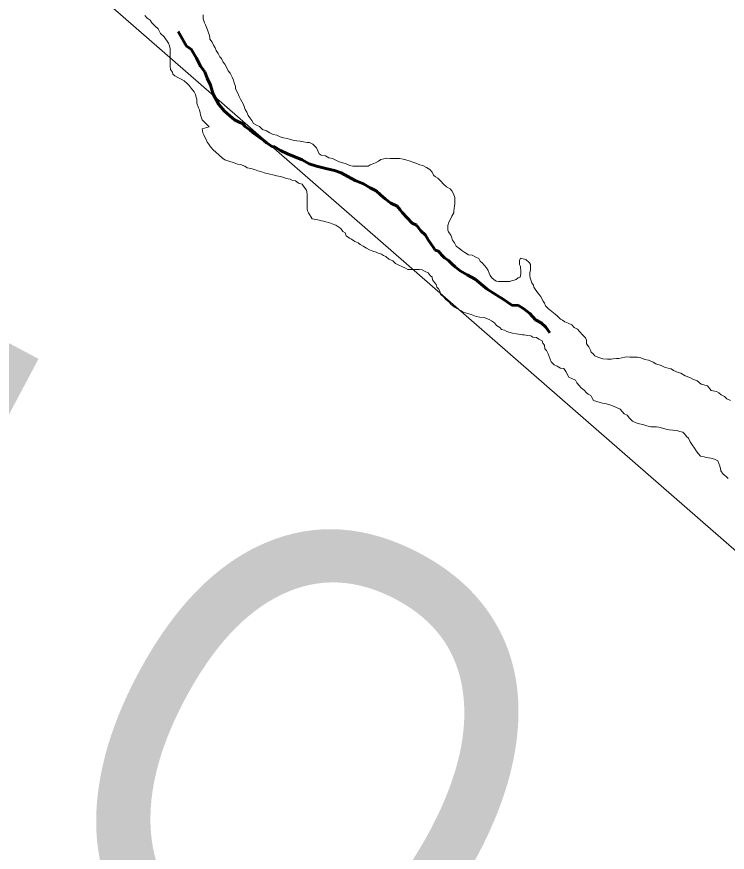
# Model space of a CAD drawing. Extents: x -1643653 to 4543381, y 1624270 to 13878484.
# Drawn here: x 806181 to 806939, y 9013388 to 9014280 of the extents above; entities that cross this region are included whole.
import ezdxf

# ---------------------------------------------------------------- set-up
doc = ezdxf.new("R2010")
doc.units = 0
doc.header["$LTSCALE"] = 200
doc.linetypes.add('LONG_DASH_SHORT_DASH', pattern=[9.9, 6, -1.2, 1.5, -1.2])
doc.layers.add('1', color=7, linetype='Continuous', lineweight=13)
doc.layers.add('49', color=7, linetype='Continuous')

msp = doc.modelspace()

# ---------------------------------------------------------------- linework, layer by layer
at = {"layer": '1'}
for points in [[(814598.3, 9008896), (813758.5, 9010664.1), (812879.6, 9010781.5), (811952.2, 9011648.1), (810858.7, 9011770.6), (810494.2, 9012398.9), (808613.3, 9013370.5), (807126, 9013554.3), (805831.2, 9014683.5)], [(806373, 9014191.5), (806372.3, 9014193.5), (806371.5, 9014196.5), (806370.3, 9014199.5), (806367.1, 9014203.3), (806364.9, 9014206.3), (806362.6, 9014208.3), (806359.4, 9014211.1), (806356.4, 9014212.9), (806352.9, 9014214.6), (806349.7, 9014216.4), (806347.4, 9014218.4), (806347, 9014220.4), (806345, 9014223.2), (806344.5, 9014226.7), (806344.5, 9014228.7), (806344.6, 9014232.7), (806344.6, 9014237), (806344.6, 9014240.7), (806344.6, 9014243.5), (806344.4, 9014245.5), (806343.9, 9014248.5), (806342.9, 9014251.5), (806341.5, 9014253.5), (806339.5, 9014256), (806338, 9014258.3), (806334.3, 9014261.8), (806331.8, 9014266.8), (806328.3, 9014269.9), (806325.1, 9014272.9), (806323.4, 9014275.9), (806319.9, 9014277.9), (806317.4, 9014281)], [(806379.7, 9014281.6), (806379.9, 9014279.6), (806379.9, 9014277.3), (806380.4, 9014275.3), (806381.1, 9014273), (806382.1, 9014270.8), (806383.6, 9014267.5), (806384.3, 9014265.5), (806385.3, 9014262.5), (806386, 9014260.5), (806386.8, 9014257.5), (806387, 9014255.5), (806389.5, 9014252.5), (806390.7, 9014249.4), (806392.7, 9014246.4), (806393.7, 9014243.4), (806395.9, 9014240.4), (806397.6, 9014236.9), (806399.3, 9014234.9), (806401.1, 9014231.1), (806402.8, 9014228.8), (806404.5, 9014225.8), (806406.5, 9014221.8), (806408.5, 9014219.3), (806410.7, 9014215), (806412.2, 9014212), (806412.7, 9014209), (806414.1, 9014205.2), (806414.3, 9014202.5), (806416.3, 9014198.7), (806418, 9014194.4), (806419.5, 9014191.7), (806422.7, 9014186.1), (806424.4, 9014180.6), (806426.2, 9014177.6), (806427.9, 9014174.3), (806429.6, 9014171.6), (806431.8, 9014168.8), (806433.3, 9014165.8), (806436.8, 9014164), (806439.8, 9014162.5), (806443, 9014159.2), (806447.3, 9014157.9), (806451, 9014155.7), (806454.5, 9014154.1), (806458.2, 9014153.1), (806461.7, 9014151.6), (806465.5, 9014150.3), (806469.5, 9014149.5), (806471.7, 9014148.8), (806475.5, 9014148), (806479.5, 9014147.2), (806483.2, 9014146.7), (806486.7, 9014146.2), (806490.5, 9014145.4), (806493, 9014145.4), (806496.7, 9014143.8), (806500.7, 9014139.8), (806503.4, 9014133.3), (806505.6, 9014131.8), (806510.1, 9014131), (806513.8, 9014129.2), (806517.6, 9014128.2), (806521.3, 9014126.7), (806524.8, 9014124.9), (806528.6, 9014123.8), (806532.3, 9014122.8), (806536, 9014120.8)], [(806536, 9014120.8), (806532.3, 9014122.8), (806528.6, 9014123.8), (806524.8, 9014124.9), (806521.3, 9014126.7), (806517.6, 9014128.2), (806513.8, 9014129.2), (806510.1, 9014131), (806505.6, 9014131.8), (806503.4, 9014133.3), (806500.7, 9014139.8), (806496.7, 9014143.8), (806493, 9014145.4), (806490.5, 9014145.4), (806486.7, 9014146.2), (806483.2, 9014146.7), (806479.5, 9014147.2), (806475.5, 9014148), (806471.7, 9014148.8), (806469.5, 9014149.5), (806465.5, 9014150.3), (806461.7, 9014151.6), (806458.2, 9014153.1), (806454.5, 9014154.1), (806451, 9014155.7), (806447.3, 9014157.9), (806443, 9014159.2), (806439.8, 9014162.5), (806436.8, 9014164), (806433.3, 9014165.8), (806431.8, 9014168.8), (806429.6, 9014171.6), (806427.9, 9014174.3), (806426.2, 9014177.6), (806424.4, 9014180.6), (806422.7, 9014186.1), (806419.5, 9014191.7), (806418, 9014194.4), (806416.3, 9014198.7), (806414.3, 9014202.5), (806414.1, 9014205.2), (806412.7, 9014209), (806412.2, 9014212), (806410.7, 9014215), (806408.5, 9014219.3), (806406.5, 9014221.8), (806404.5, 9014225.8), (806402.8, 9014228.8), (806401.1, 9014231.1), (806399.3, 9014234.9), (806397.6, 9014236.9), (806395.9, 9014240.4), (806393.7, 9014243.4), (806392.7, 9014246.4), (806390.7, 9014249.4), (806389.5, 9014252.5), (806387, 9014255.5), (806386.8, 9014257.5), (806386, 9014260.5), (806385.3, 9014262.5), (806384.3, 9014265.5), (806383.6, 9014267.5), (806382.1, 9014270.8), (806381.1, 9014273), (806380.4, 9014275.3), (806379.9, 9014277.3), (806379.9, 9014279.6), (806379.7, 9014281.6)], [(806626.6, 9013996), (806624.4, 9013998.8), (806623.9, 9014001.8), (806621.7, 9014003.6), (806619.7, 9014006.3), (806616.5, 9014007.8), (806613.2, 9014009.4), (806610.2, 9014009.9), (806607.5, 9014009.9), (806603.5, 9014009.9), (806601.2, 9014010), (806598.2, 9014010), (806595.7, 9014011.2), (806591.7, 9014013), (806588.5, 9014014.6), (806585, 9014016.3), (806582, 9014019.1), (806577.8, 9014020.9), (806574.6, 9014023.9), (806572.1, 9014024.9), (806569.8, 9014026.2), (806566.3, 9014027.5), (806564.1, 9014028.5), (806560.6, 9014029.5), (806557.1, 9014030.8), (806553.9, 9014032.8), (806550.4, 9014034.8), (806547.2, 9014036.6), (806544.9, 9014038.4), (806541.4, 9014039.9), (806537.9, 9014042.4), (806535.7, 9014043.2), (806532.2, 9014046), (806531.2, 9014049.2), (806528.8, 9014050.5), (806526.5, 9014053.5), (806523.5, 9014055.8), (806521.3, 9014057.1), (806517.3, 9014058.8), (806513.8, 9014059.9), (806510.6, 9014060.9), (806508.3, 9014061.6), (806506.1, 9014061.9), (806502.1, 9014062.9), (806496.1, 9014064), (806492.1, 9014070.5), (806490.9, 9014072.5), (806490.7, 9014074.5), (806490.7, 9014078), (806490.7, 9014080.8), (806490.7, 9014084.3), (806490.8, 9014087.8), (806490.5, 9014089.8), (806490.3, 9014092.6), (806489.8, 9014094.6), (806487.6, 9014097.6), (806485.4, 9014100.8), (806481.6, 9014102.1), (806478.1, 9014104.4), (806475.1, 9014104.7), (806472.7, 9014106.2), (806468.4, 9014107), (806465.9, 9014108.2), (806462.4, 9014109), (806457.9, 9014110), (806454.2, 9014110.8), (806450.7, 9014111.6), (806448.4, 9014112.4), (806444.9, 9014113.1), (806441.4, 9014114.4), (806438, 9014115.2), (806434.5, 9014116.5), (806430.5, 9014117.7), (806426.7, 9014118.5), (806424.2, 9014120), (806419.5, 9014121.8), (806416.2, 9014122.3), (806412.8, 9014123.6), (806407.3, 9014125.4), (806402.8, 9014126.9), (806400.5, 9014128.7), (806396.8, 9014132), (806392.8, 9014135.3), (806390.8, 9014137.3), (806387.6, 9014140.8), (806385.9, 9014143.6), (806383.9, 9014145.8), (806383.2, 9014147.8), (806381.9, 9014150.3), (806380.5, 9014153.6), (806379.5, 9014155.6), (806379, 9014157.9), (806378.8, 9014159.9), (806386, 9014162.1), (806378.6, 9014169.7), (806376.9, 9014174.9), (806376.4, 9014177.2), (806375.7, 9014180.4), (806374.9, 9014182.5), (806373, 9014187.2), (806373, 9014191.5)], [(806536, 9014120.8), (806539.5, 9014120), (806541.5, 9014120), (806543.5, 9014120), (806547, 9014120.2), (806550, 9014120.2), (806553.8, 9014120.2), (806555.8, 9014120.2), (806557.8, 9014121.7), (806561.6, 9014122.9), (806563.6, 9014123.6), (806566.6, 9014125.6), (806569.1, 9014127.3), (806572.6, 9014128.1), (806575.1, 9014128.6), (806579.1, 9014128.5), (806582.6, 9014128.5), (806586.6, 9014128.5), (806589.1, 9014128.2), (806593.1, 9014127.7), (806595.9, 9014126.9), (806600.6, 9014125.4), (806604.3, 9014124.1), (806606.6, 9014123.3), (806610.8, 9014121.6), (806614.1, 9014121), (806618.1, 9014118.8), (806621.5, 9014116.7), (806624, 9014113.7), (806625.5, 9014110.7), (806627.7, 9014108.9), (806630, 9014107.4), (806633.2, 9014104.1), (806636.2, 9014101.1), (806639.4, 9014098.1), (806643.1, 9014096.1), (806644.9, 9014094), (806646.6, 9014090.8), (806648.3, 9014086.8), (806648.3, 9014083.8), (806648, 9014080.8), (806647.8, 9014077.5), (806647.5, 9014075.2), (806647, 9014072.5), (806647, 9014070.2), (806644.9, 9014066.8), (806643.7, 9014063.5), (806641.9, 9014060.3), (806640.8, 9014057), (806640.8, 9014054), (806640.8, 9014052), (806641.5, 9014050), (806643.8, 9014046.7), (806644.5, 9014044.7), (806645.5, 9014041.2), (806647.7, 9014038.2), (806649.7, 9014034.9), (806653.4, 9014031.9), (806655.7, 9014030.1), (806658.9, 9014028.1), (806662.6, 9014025.6), (806666.6, 9014025.1), (806670.6, 9014023), (806673.6, 9014021.5), (806675.3, 9014018.7), (806677.6, 9014016.7), (806679.3, 9014014.7), (806681.8, 9014011.7), (806683.8, 9014008.7), (806684.7, 9014005.9), (806686, 9014003.6), (806687.7, 9014001.1), (806689.9, 9013999.4), (806692.4, 9013997.3), (806694.7, 9013997.1), (806696.9, 9013997.1), (806699.4, 9013997), (806701.4, 9013997), (806703.7, 9013997), (806706.9, 9013997.2), (806709.4, 9013998), (806711.4, 9013998.7), (806713.4, 9013999.2), (806715.7, 9014000.9), (806718, 9014001.7), (806718.5, 9014005.2), (806718.5, 9014007.2), (806718.5, 9014009.2), (806718.3, 9014011.2), (806718.3, 9014013.2), (806717.3, 9014015.2), (806717.3, 9014017.5), (806717.3, 9014019.5), (806718.1, 9014022), (806723.9, 9014020.7), (806727.8, 9014017.1), (806728.8, 9014015.1), (806728.8, 9014011.9), (806728.8, 9014009.6), (806728.2, 9014006.4), (806728.2, 9014003.4)], [(806728.2, 9014003.4), (806728.2, 9014006.4), (806728.8, 9014009.6), (806728.8, 9014011.9), (806728.8, 9014015.1), (806727.8, 9014017.1), (806723.9, 9014020.7), (806718.1, 9014022), (806717.3, 9014019.5), (806717.3, 9014017.5), (806717.3, 9014015.2), (806718.3, 9014013.2), (806718.3, 9014011.2), (806718.5, 9014009.2), (806718.5, 9014007.2), (806718.5, 9014005.2), (806718, 9014001.7), (806715.7, 9014000.9), (806713.4, 9013999.2), (806711.4, 9013998.7), (806709.4, 9013998), (806706.9, 9013997.2), (806703.7, 9013997), (806701.4, 9013997), (806699.4, 9013997), (806696.9, 9013997.1), (806694.7, 9013997.1), (806692.4, 9013997.3), (806689.9, 9013999.4), (806687.7, 9014001.1), (806686, 9014003.6), (806684.7, 9014005.9), (806683.8, 9014008.7), (806681.8, 9014011.7), (806679.3, 9014014.7), (806677.6, 9014016.7), (806675.3, 9014018.7), (806673.6, 9014021.5), (806670.6, 9014023), (806666.6, 9014025.1), (806662.6, 9014025.6), (806658.9, 9014028.1), (806655.7, 9014030.1), (806653.4, 9014031.9), (806649.7, 9014034.9), (806647.7, 9014038.2), (806645.5, 9014041.2), (806644.5, 9014044.7), (806643.8, 9014046.7), (806641.5, 9014050), (806640.8, 9014052), (806640.8, 9014054), (806640.8, 9014057), (806641.9, 9014060.3), (806643.7, 9014063.5), (806644.9, 9014066.8), (806647, 9014070.2), (806647, 9014072.5), (806647.5, 9014075.2), (806647.8, 9014077.5), (806648, 9014080.8), (806648.3, 9014083.8), (806648.3, 9014086.8), (806646.6, 9014090.8), (806644.9, 9014094), (806643.1, 9014096.1), (806639.4, 9014098.1), (806636.2, 9014101.1), (806633.2, 9014104.1), (806630, 9014107.4), (806627.7, 9014108.9), (806625.5, 9014110.7), (806624, 9014113.7), (806621.5, 9014116.7), (806618.1, 9014118.8), (806614.1, 9014121), (806610.8, 9014121.6), (806606.6, 9014123.3), (806604.3, 9014124.1), (806600.6, 9014125.4), (806595.9, 9014126.9), (806593.1, 9014127.7), (806589.1, 9014128.2), (806586.6, 9014128.5), (806582.6, 9014128.5), (806579.1, 9014128.5), (806575.1, 9014128.6), (806572.6, 9014128.1), (806569.1, 9014127.3), (806566.6, 9014125.6), (806563.6, 9014123.6), (806561.6, 9014122.9), (806557.8, 9014121.7), (806555.8, 9014120.2), (806553.8, 9014120.2), (806550, 9014120.2), (806547, 9014120.2), (806543.5, 9014120), (806541.5, 9014120), (806539.5, 9014120), (806536, 9014120.8)], [(806728.2, 9014003.4), (806728.5, 9014000.8), (806729.2, 9013998.8), (806730.2, 9013995.8), (806731.9, 9013993.1), (806732.4, 9013991.1), (806733.9, 9013989.1), (806735.6, 9013986.3), (806737.3, 9013984), (806739.8, 9013981), (806741, 9013978.7), (806742.5, 9013976), (806743.8, 9013974), (806745, 9013971), (806748, 9013967.9), (806751.7, 9013965.2), (806755.2, 9013962.1), (806757.4, 9013960.4), (806760.9, 9013957.1), (806763.1, 9013955.8), (806765.4, 9013954), (806769.1, 9013952.5), (806773.1, 9013951), (806775.6, 9013948), (806779.1, 9013946.4), (806781.3, 9013943.4), (806783.8, 9013940.4), (806787.5, 9013937.1), (806788.5, 9013934.4), (806788.7, 9013930.6), (806791.2, 9013927.3), (806792.9, 9013923.8), (806793.6, 9013921.8), (806795.6, 9013919.8), (806797.6, 9013917.8), (806800.6, 9013916.3), (806803.8, 9013915.2), (806806.1, 9013914.5), (806811.1, 9013914.4), (806814.8, 9013914.4), (806817.1, 9013914.7), (806820.6, 9013914.9), (806823.1, 9013915.1), (806826.3, 9013915.6), (806829.6, 9013916.3), (806831.6, 9013916.6), (806834.9, 9013916.5), (806836.9, 9013916.5), (806839.4, 9013916.5), (806843.1, 9013916.5), (806846.6, 9013915.5), (806850.8, 9013913.9), (806854.8, 9013913.1), (806859.6, 9013910.9), (806862.6, 9013909.3), (806868.1, 9013907.6), (806872.3, 9013905.5), (806878.8, 9013904), (806881.5, 9013902), (806886.5, 9013899.9), (806889.3, 9013899.2), (806893.7, 9013896.4), (806898.7, 9013894.8), (806902, 9013892.8), (806906.5, 9013891), (806910.7, 9013887.5), (806917.7, 9013885.7), (806921.4, 9013880.9), (806927.4, 9013879.6), (806929.6, 9013878.3), (806932.1, 9013876.3), (806935.8, 9013874.3), (806938.1, 9013872), (806942.1, 9013870.3)], [(806942.1, 9013870.3), (806938.1, 9013872), (806935.8, 9013874.3), (806932.1, 9013876.3), (806929.6, 9013878.3), (806927.4, 9013879.6), (806921.4, 9013880.9), (806917.7, 9013885.7), (806910.7, 9013887.5), (806906.5, 9013891), (806902, 9013892.8), (806898.7, 9013894.8), (806893.7, 9013896.4), (806889.3, 9013899.2), (806886.5, 9013899.9), (806881.5, 9013902), (806878.8, 9013904), (806872.3, 9013905.5), (806868.1, 9013907.6), (806862.6, 9013909.3), (806859.6, 9013910.9), (806854.8, 9013913.1), (806850.8, 9013913.9), (806846.6, 9013915.5), (806843.1, 9013916.5), (806839.4, 9013916.5), (806836.9, 9013916.5), (806834.9, 9013916.5), (806831.6, 9013916.6), (806829.6, 9013916.3), (806826.3, 9013915.6), (806823.1, 9013915.1), (806820.6, 9013914.9), (806817.1, 9013914.7), (806814.8, 9013914.4), (806811.1, 9013914.4), (806806.1, 9013914.5), (806803.8, 9013915.2), (806800.6, 9013916.3), (806797.6, 9013917.8), (806795.6, 9013919.8), (806793.6, 9013921.8), (806792.9, 9013923.8), (806791.2, 9013927.3), (806788.7, 9013930.6), (806788.5, 9013934.4), (806787.5, 9013937.1), (806783.8, 9013940.4), (806781.3, 9013943.4), (806779.1, 9013946.4), (806775.6, 9013948), (806773.1, 9013951), (806769.1, 9013952.5), (806765.4, 9013954), (806763.1, 9013955.8), (806760.9, 9013957.1), (806757.4, 9013960.4), (806755.2, 9013962.1), (806751.7, 9013965.2), (806748, 9013967.9), (806745, 9013971), (806743.8, 9013974), (806742.5, 9013976), (806741, 9013978.7), (806739.8, 9013981), (806737.3, 9013984), (806735.6, 9013986.3), (806733.9, 9013989.1), (806732.4, 9013991.1), (806731.9, 9013993.1), (806730.2, 9013995.8), (806729.2, 9013998.8), (806728.5, 9014000.8), (806728.2, 9014003.4)], [(806914.1, 9013809.9), (806910.1, 9013810.6), (806907.9, 9013813.4), (806905.6, 9013816.4), (806903.7, 9013819.4), (806901.4, 9013823), (806899, 9013826.2), (806897.2, 9013829.8), (806895.2, 9013831.8), (806893.3, 9013834.3), (806891.3, 9013836.3), (806888, 9013837.1), (806884.8, 9013838.1), (806880.5, 9013838.4), (806876.8, 9013838.9), (806873.3, 9013839.4), (806869.8, 9013840.7), (806865.8, 9013841.7), (806863.1, 9013842), (806859.3, 9013842), (806857.1, 9013842), (806852.8, 9013843.1), (806849.6, 9013844.1), (806843.8, 9013845.6), (806841.6, 9013846.4), (806837.8, 9013848.2), (806834.6, 9013851.2), (806832.1, 9013854.5), (806828.7, 9013856), (806826.7, 9013858.5), (806824.4, 9013860.8), (806820.7, 9013862.8), (806815.5, 9013864.8), (806810, 9013866.6), (806805.5, 9013867.4), (806803.2, 9013867.9), (806799.5, 9013869), (806796.2, 9013870.2), (806794.3, 9013873.2), (806793.3, 9013875.5), (806790.5, 9013877), (806788.3, 9013878.8), (806786.3, 9013880.8), (806782.8, 9013883.6), (806780.4, 9013886.6), (806778.4, 9013889.1), (806776.7, 9013891.9), (806769.7, 9013894.9), (806766.7, 9013901.2), (806764.5, 9013904.2), (806760.7, 9013904.8), (806757.2, 9013906.8), (806754, 9013908.1), (806751, 9013911.3), (806749.8, 9013914.1), (806748.8, 9013917.1), (806747.6, 9013920.1), (806745.9, 9013923.4), (806744.1, 9013925.4), (806743.7, 9013929.2), (806741.9, 9013931.4), (806741.2, 9013933.9), (806737.7, 9013935.7), (806735.2, 9013937.2), (806731.5, 9013937.7), (806729.2, 9013939), (806725.5, 9013939.5), (806722.2, 9013940.3), (806720.2, 9013940.3), (806716.2, 9013940.8), (806713.5, 9013941.1), (806709.5, 9013941.9), (806705.8, 9013943.2), (806703.5, 9013943.9), (806701.3, 9013945.2), (806698, 9013946), (806696, 9013948.2), (806692.6, 9013950), (806690.6, 9013953), (806687.1, 9013955.1), (806684.8, 9013956.6), (806681.9, 9013957.8), (806679.6, 9013958.6), (806674.9, 9013958.9), (806670.9, 9013959.7), (806665.6, 9013962), (806661.9, 9013963), (806657.2, 9013964.5), (806654.2, 9013966.3), (806650.9, 9013967.8), (806647.7, 9013969.8), (806644, 9013972.9), (806642, 9013975.1), (806638.2, 9013978.4), (806636.3, 9013980.4), (806633, 9013983.5), (806632.6, 9013986.2), (806630.6, 9013989.2), (806628.8, 9013991.2), (806628.4, 9013994), (806626.6, 9013996)], [(806939.7, 9013786.9), (806937.4, 9013788.9), (806934.2, 9013791.7), (806932, 9013795), (806931.5, 9013797.5), (806930.8, 9013800.2), (806929.8, 9013803), (806928.6, 9013805.8), (806925.1, 9013807.5), (806921.1, 9013808.8), (806916.3, 9013809.3), (806914.1, 9013809.9)]]:
    msp.add_lwpolyline(points, dxfattribs=at)
at = {"layer": '1', "linetype": 'LONG_DASH_SHORT_DASH', "lineweight": 60}
for points in [[(806456.1, 9014140.7), (806453.1, 9014141), (806450.1, 9014143.3), (806447.4, 9014145), (806444.4, 9014147.5), (806439.7, 9014150.6), (806434.5, 9014154.8), (806429.7, 9014158.6), (806424.5, 9014162.4), (806421.8, 9014165.7), (806417.3, 9014167.5), (806413.3, 9014169.7), (806408.1, 9014173.8), (806402.4, 9014178.8), (806396.4, 9014186.1), (806390.5, 9014196.9), (806387.6, 9014206.7), (806384.1, 9014214.2), (806381.4, 9014220.7), (806376.9, 9014227), (806372.5, 9014235.2), (806367.1, 9014244.8), (806362.1, 9014248.3), (806354.4, 9014261.4), (806353, 9014263.7)], [(806749.5, 9013942.3), (806745.1, 9013948.3), (806740.4, 9013953), (806734.1, 9013956.1), (806728.2, 9013963.1), (806721.7, 9013967.9), (806716, 9013971.4), (806709, 9013971.7), (806698.8, 9013979), (806696.3, 9013980.3), (806682.6, 9013988.9), (806678.4, 9013992.4), (806669.7, 9013999.5), (806661.2, 9014004.3), (806654, 9014008.6), (806648.5, 9014012.6), (806645, 9014016.1), (806641.3, 9014019.4), (806637.3, 9014022.2), (806634.3, 9014025.2), (806630.6, 9014029.4), (806627.1, 9014030.5), (806625.4, 9014033.5), (806619.7, 9014041.5), (806616.7, 9014046.5), (806611.8, 9014051.3), (806607.1, 9014057.3), (806602.8, 9014059.4), (806592.1, 9014070.7), (806589.9, 9014073.5), (806586.7, 9014077.5), (806580, 9014080.8), (806574, 9014085.3), (806569, 9014089.6), (806564.3, 9014093.9), (806557.8, 9014097.1), (806550.6, 9014101.2), (806541.9, 9014105), (806534.2, 9014109.3), (806526.9, 9014113.1), (806519.7, 9014115.4), (806510.5, 9014117.7), (806500.7, 9014120), (806492.7, 9014122.8), (806485.3, 9014126.8), (806477.5, 9014130.1), (806469.8, 9014133.4), (806462.3, 9014136.9), (806459.3, 9014138.5), (806456.1, 9014140.7)]]:
    msp.add_lwpolyline(points, dxfattribs=at)
at = {"layer": '1', "lineweight": 25}
msp.add_spline([(814781, 9009175.5), (814787.2, 9009173.4), (814796.9, 9009173.4), (814799.4, 9009172.4), (814805.1, 9009174.5), (814805.6, 9009176.5), (814811.7, 9009179.5), (814811.7, 9009179.5), (814801.5, 9009181), (814790.7, 9009181.5), (814784.1, 9009183.1), (814777.4, 9009185.1), (814778.4, 9009175.5)], degree=3, dxfattribs=at)

# ---------------------------------------------------------------- texts
at = {"layer": '49', "width": 0.9}
msp.add_text('R I O   S Ã O   F R A N C I S C O', height=500, rotation=332.036, dxfattribs=at).set_placement((805339.6, 9013807.5))

doc.saveas('drawing.dxf')
